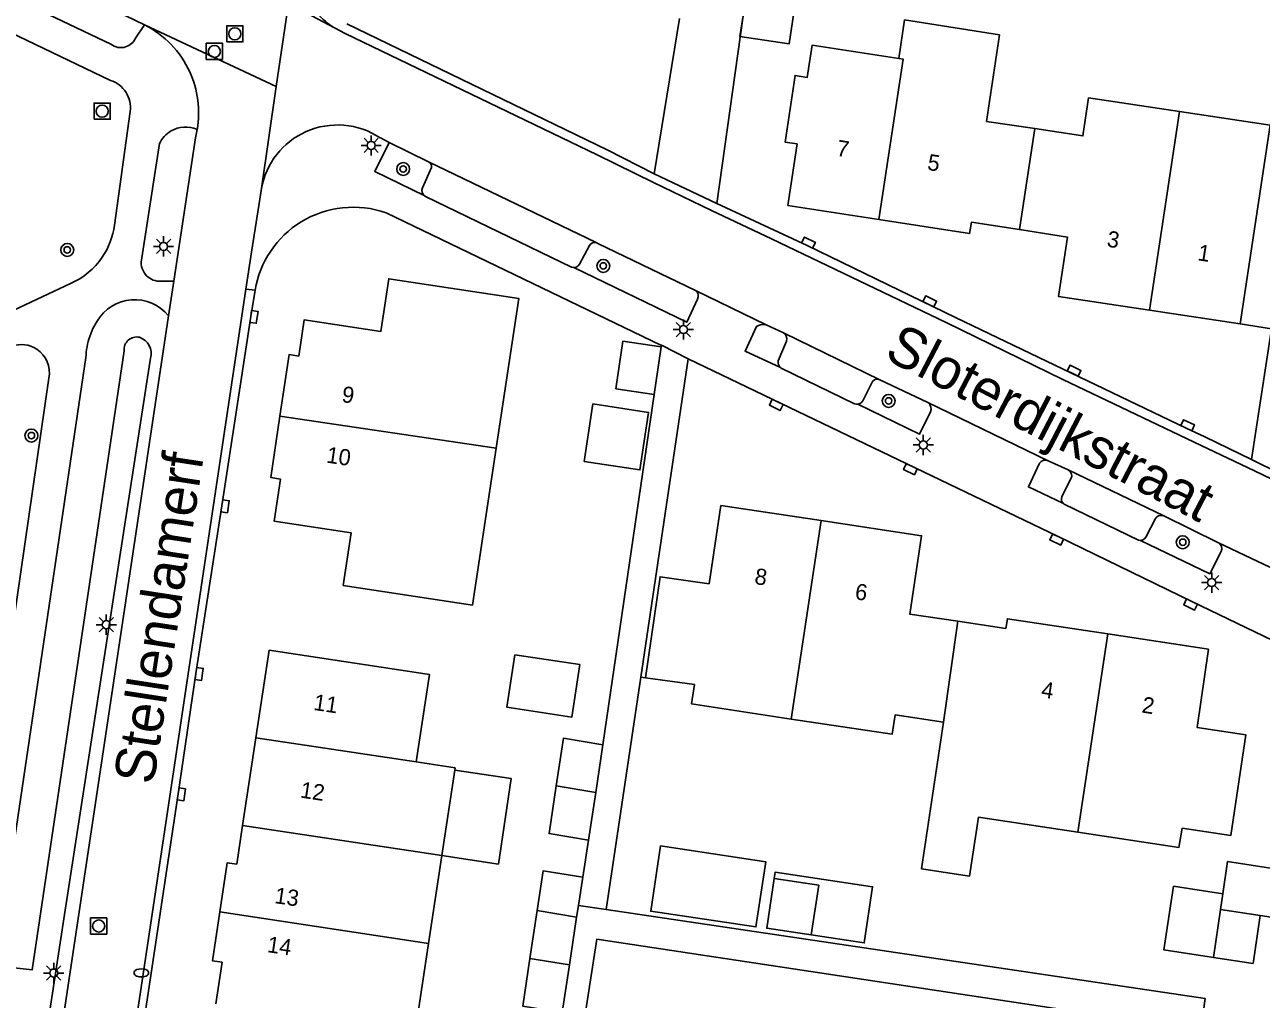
# Model space of a CAD drawing. Extents: x 124000 to 128010, y 398999 to 403000.
# Drawn here: x 126385.4 to 126461.9, y 399499.8 to 399560.1 of the extents above; entities that cross this region are included whole.
import ezdxf

# ---------------------------------------------------------------- set-up
doc = ezdxf.new("R2010")
doc.units = 0
for name, color, linetype in [('gg-afsc-hekwerk', 7, 'Continuous'), ('gg-anno-huisnummerreeks BGT', 7, 'Continuous'), ('gg-anno-openbare ruimte label', 7, 'Continuous'), ('gg-bbg-bijgebouw', 7, 'Continuous'), ('gg-bbg-gedigitaliseerde bebouwing', 7, 'Continuous'), ('gg-bbg-gedigitaliseerde bijgebouw', 7, 'Continuous'), ('gg-bbg-hoofdgebouw', 7, 'Continuous'), ('gg-bbg-luifel en loopbrug', 7, 'Continuous'), ('gg-bbg-tussenscheiding', 7, 'Continuous'), ('gg-knt-verharding', 7, 'Continuous'), ('gg-knt-verharding nz', 7, 'Continuous'), ('gg-kntw-greppel-droge sloot', 7, 'Continuous'), ('gt-grn-weggrens', 7, 'Continuous'), ('gt-symb-boom', 7, 'Continuous'), ('gt-symb-brandkraan', 7, 'Continuous'), ('gt-symb-kolk', 7, 'Continuous'), ('gt-symb-lichtmast', 7, 'Continuous'), ('gt-symb-rioolschacht', 7, 'Continuous')]:
    doc.layers.add(name, color=color, linetype=linetype)

# ---------------------------------------------------------------- blocks, each defined once
blk = doc.blocks.new('gt0-LMAST')
at = {"layer": 'gt-symb-lichtmast'}
for p, q in [((-0.182, 0.173), (-0.447, 0.438)), ((-0.005, 0.246), (-0.005, 0.621)), ((0.172, 0.173), (0.437, 0.438)), ((-0.255, -0.004), (-0.63, -0.004)), ((-0.182, -0.181), (-0.447, -0.446)), ((-0.005, -0.254), (-0.005, -0.629)), ((0.437, -0.446), (0.172, -0.181)), ((0.245, -0.004), (0.62, -0.004))]:
    blk.add_line(p, q, dxfattribs=at)
blk.add_circle((-0.005, -0.004), 0.25, dxfattribs=at)
blk = doc.blocks.new('gt0-BOOM')
at = {"layer": 'gt-symb-boom'}
for radius in [0.4, 0.2]:
    blk.add_circle((0, 0), radius, dxfattribs=at)
blk = doc.blocks.new('gt0-KOLK')
at = {"layer": 'gt-symb-kolk'}
blk.add_lwpolyline([(0, 0), (0.375, 0), (0.375, 0.4), (-0.375, 0.4), (-0.375, 0), (0, 0)], dxfattribs=at)
blk = doc.blocks.new('gt0-RS')
at = {"layer": 'gt-symb-rioolschacht'}
blk.add_lwpolyline([(-0.5, -0.5), (0.5, -0.5), (0.5, 0.5), (-0.5, 0.5)], close=True, dxfattribs=at)
blk.add_circle((0, 0), 0.375, dxfattribs=at)
blk = doc.blocks.new('gt0-BR')
at = {"layer": 'gt-symb-brandkraan'}
for centre, radius, start, end in [((-0.244, 0), 0.206, 107.56694, 252.43307), ((0.599, -2.664), 3, 106.89205, 107.56694), ((0, -0.691), 0.938, 73.10799, 106.89205), ((-0.599, -2.664), 3, 72.43309, 73.10799), ((0.244, 0), 0.206, 287.56695, 72.43309), ((0.599, 2.664), 3, 252.43307, 253.10797), ((0, 0.691), 0.938, 253.10797, 286.89206), ((-0.599, 2.664), 3, 286.89206, 287.56695)]:
    blk.add_arc(centre, radius, start, end, dxfattribs=at)

msp = doc.modelspace()

# ---------------------------------------------------------------- linework, layer by layer
at = {"layer": 'gg-afsc-hekwerk'}
for p, q in [((126462.524, 399541.32), (126460.589, 399541.617)), ((126424.33, 399537.25), (126421.148, 399515.572)), ((126421.349, 399505.364), (126423.496, 399519.756)), ((126423.496, 399519.756), (126423.779, 399519.714)), ((126420.261, 399509.669), (126419.907, 399507.382))]:
    msp.add_line(p, q, dxfattribs=at)
msp.add_lwpolyline([(126457.522, 399493.333), (126458.419, 399499.864), (126421.349, 399505.364)], dxfattribs=at)
at = {"layer": 'gg-bbg-bijgebouw'}
for p, q in [((126424.33, 399537.25), (126424.762, 399540.199)), ((126421.957, 399537.598), (126424.33, 399537.25)), ((126421.148, 399515.572), (126420.704, 399512.62)), ((126420.261, 399509.669), (126420.704, 399512.62)), ((126459.513, 399506.347), (126459.804, 399508.336)), ((126459.371, 399505.372), (126459.513, 399506.347)), ((126459.371, 399505.372), (126458.938, 399502.408)), ((126416.634, 399502.344), (126417.08, 399505.299)), ((126417.08, 399505.299), (126419.522, 399504.897)), ((126419.522, 399504.897), (126419.075, 399501.942)), ((126418.629, 399498.988), (126419.075, 399501.942))]:
    msp.add_line(p, q, dxfattribs=at)
for points in [[(126424.762, 399540.199), (126422.389, 399540.546), (126421.957, 399537.598)], [(126418.264, 399513.017), (126418.708, 399515.969), (126421.148, 399515.572)], [(126418.264, 399513.017), (126417.821, 399510.066), (126420.261, 399509.669)], [(126458.938, 399502.408), (126461.392, 399502.038), (126461.825, 399505.002)], [(126416.634, 399502.344), (126416.187, 399499.389), (126418.629, 399498.988)]]:
    msp.add_lwpolyline(points, dxfattribs=at)
at = {"layer": 'gg-bbg-gedigitaliseerde bebouwing'}
msp.add_lwpolyline([(126442.223, 399516.974), (126440.858, 399507.889), (126443.841, 399507.441), (126444.388, 399511.083)], dxfattribs=at)
at = {"layer": 'gg-bbg-gedigitaliseerde bijgebouw'}
for points in [[(126459.804, 399508.336), (126467.4, 399507.176), (126466.946, 399504.216), (126461.825, 399505.002)], [(126434.046, 399503.799), (126431.293, 399504.213), (126431.755, 399507.284)], [(126431.755, 399507.284), (126434.507, 399506.87), (126434.046, 399503.799)]]:
    msp.add_lwpolyline(points, dxfattribs=at)
at = {"layer": 'gg-bbg-hoofdgebouw'}
for p, q in [((126439.815, 399560.425), (126439.47, 399558.051)), ((126432.6, 399548.945), (126438.224, 399548.073)), ((126434.66, 399529.443), (126428.448, 399530.386)), ((126458.634, 399521.485), (126452.407, 399522.428)), ((126398.856, 399510.57), (126399.678, 399515.994)), ((126411.985, 399514), (126411.185, 399508.707)), ((126450.549, 399510.157), (126444.388, 399511.083)), ((126398.493, 399508.172), (126398.856, 399510.57)), ((126411.185, 399508.707), (126410.365, 399503.275)), ((126410.365, 399503.275), (126409.517, 399497.665))]:
    msp.add_line(p, q, dxfattribs=at)
for points in [[(126447.875, 399553.7), (126444.894, 399554.148), (126445.686, 399559.504), (126439.815, 399560.425)], [(126439.47, 399558.051), (126434.098, 399558.865), (126433.795, 399556.869), (126433.049, 399556.993), (126432.424, 399552.872), (126433.17, 399552.759), (126432.6, 399548.945)], [(126456.827, 399554.76), (126451.21, 399555.604), (126450.856, 399553.252), (126447.875, 399553.7)], [(126454.97, 399542.463), (126460.589, 399541.617), (126462.447, 399553.915), (126456.827, 399554.76)], [(126438.224, 399548.073), (126443.848, 399547.201), (126443.958, 399547.906), (126446.927, 399547.449)], [(126446.927, 399547.449), (126449.895, 399546.992), (126449.35, 399543.308), (126454.97, 399542.463)], [(126414.542, 399533.926), (126415.945, 399543.196), (126407.895, 399544.406), (126407.407, 399541.141), (126402.662, 399541.861), (126402.323, 399539.626), (126401.73, 399539.716), (126401.166, 399535.91)], [(126414.542, 399533.926), (126413.072, 399524.215), (126405.079, 399525.428), (126405.562, 399528.685), (126400.814, 399529.406), (126401.191, 399532.01), (126400.601, 399532.103), (126401.166, 399535.91)], [(126423.779, 399519.714), (126424.693, 399525.968), (126427.726, 399525.528), (126428.448, 399530.386)], [(126443.109, 399523.214), (126440.137, 399523.657), (126440.871, 399528.499), (126434.66, 399529.443)], [(126452.407, 399522.428), (126446.18, 399523.371), (126446.08, 399522.771), (126443.109, 399523.214)], [(126399.678, 399515.994), (126400.5, 399521.419), (126410.414, 399519.918), (126409.596, 399514.503)], [(126458.634, 399521.485), (126457.932, 399516.631), (126460.947, 399516.177), (126460.021, 399509.951)], [(126432.794, 399517.161), (126426.639, 399518.09), (126426.812, 399519.287), (126423.779, 399519.714)], [(126442.223, 399516.974), (126439.244, 399517.41), (126439.05, 399516.216), (126432.794, 399517.161)], [(126409.596, 399514.503), (126412.006, 399514.139), (126411.985, 399514)], [(126460.021, 399509.951), (126457.003, 399510.401), (126456.802, 399509.217), (126450.549, 399510.157)], [(126398.493, 399508.172), (126397.9, 399508.261), (126397.446, 399505.227)], [(126397.446, 399505.227), (126396.991, 399502.192), (126397.584, 399502.103), (126397.198, 399499.53)]]:
    msp.add_lwpolyline(points, dxfattribs=at)
at = {"layer": 'gg-bbg-luifel en loopbrug'}
for p, q in [((126419.907, 399507.382), (126419.634, 399505.62)), ((126419.634, 399505.62), (126419.522, 399504.897))]:
    msp.add_line(p, q, dxfattribs=at)
for points in [[(126433.647, 399565.442), (126432.67, 399558.943), (126429.625, 399559.4), (126430.664, 399565.904)], [(126420.519, 399536.659), (126423.977, 399536.136), (126423.44, 399532.581), (126419.999, 399533.101), (126420.519, 399536.659)], [(126415.701, 399521.142), (126415.209, 399517.89), (126419.23, 399517.282), (126419.722, 399520.534), (126415.701, 399521.142)], [(126411.185, 399508.707), (126414.682, 399508.178), (126415.482, 399513.471), (126411.985, 399514)], [(126424.724, 399509.306), (126431.224, 399508.33), (126430.616, 399504.289), (126424.117, 399505.266), (126424.724, 399509.306)], [(126417.08, 399505.299), (126417.453, 399507.755), (126419.907, 399507.382)], [(126431.755, 399507.284), (126431.815, 399507.684), (126437.842, 399506.778), (126437.32, 399503.307), (126434.046, 399503.799)], [(126459.513, 399506.347), (126456.464, 399506.805), (126455.872, 399502.869), (126458.938, 399502.408)]]:
    msp.add_lwpolyline(points, dxfattribs=at)
at = {"layer": 'gg-bbg-tussenscheiding'}
for p, q in [((126454.97, 399542.463), (126456.827, 399554.76)), ((126446.927, 399547.449), (126447.875, 399553.7)), ((126401.166, 399535.91), (126414.542, 399533.926)), ((126434.66, 399529.443), (126432.794, 399517.161)), ((126443.109, 399523.214), (126442.223, 399516.974)), ((126452.407, 399522.428), (126450.549, 399510.157)), ((126399.678, 399515.994), (126409.596, 399514.503)), ((126418.264, 399513.017), (126420.704, 399512.62)), ((126411.185, 399508.707), (126398.856, 399510.57)), ((126459.371, 399505.372), (126461.825, 399505.002)), ((126397.446, 399505.227), (126410.365, 399503.275)), ((126416.634, 399502.344), (126419.075, 399501.942))]:
    msp.add_line(p, q, dxfattribs=at)
msp.add_lwpolyline([(126438.224, 399548.073), (126439.732, 399558.011), (126439.47, 399558.051)], dxfattribs=at)
at = {"layer": 'gg-knt-verharding'}
for p, q in [((126428.205, 399549.067), (126430.914, 399568.371)), ((126387.23, 399562.826), (126392.778, 399560.127)), ((126425.892, 399560.527), (126424.333, 399550.907)), ((126392.228, 399559.304), (126392.778, 399560.127)), ((126390.918, 399547.726), (126391.902, 399554.762)), ((126407.377, 399553.123), (126407.923, 399552.851)), ((126407.923, 399552.851), (126410.351, 399551.65)), ((126393.707, 399552.775), (126392.574, 399545.431)), ((126428.205, 399549.067), (126424.333, 399550.907)), ((126420.847, 399546.589), (126426.878, 399543.693)), ((126363.794, 399532.638), (126388.196, 399544.115)), ((126385.952, 399456.443), (126399.06, 399543.775)), ((126393.914, 399544.261), (126394.595, 399544.264)), ((126394.595, 399544.264), (126394.274, 399542.125)), ((126426.878, 399543.693), (126431.252, 399541.549)), ((126394.274, 399542.125), (126383.256, 399468.776)), ((126431.252, 399541.549), (126432.335, 399541.058)), ((126462.524, 399541.32), (126461.293, 399533.217)), ((126424.762, 399540.199), (126424.775, 399540.29)), ((126424.775, 399540.29), (126426.435, 399539.456)), ((126383.992, 399504.646), (126389.158, 399539.546)), ((126426.435, 399539.456), (126423.496, 399519.756)), ((126382.038, 399505.009), (126386.863, 399538.262)), ((126438.283, 399538.161), (126441.265, 399536.756)), ((126441.265, 399536.756), (126448.714, 399533.15)), ((126448.714, 399533.15), (126449.943, 399532.581)), ((126463.092, 399532.337), (126461.293, 399533.217)), ((126455.859, 399529.734), (126459.249, 399528.061)), ((126459.249, 399528.061), (126466.936, 399524.418))]:
    msp.add_line(p, q, dxfattribs=at)
for points in [[(126365.323, 399571.344), (126376.079, 399565.893), (126390.703, 399558.927)], [(126390.678, 399556.69), (126366.326, 399568.368), (126363.448, 399570.19)], [(126404.54, 399559.936), (126405.205, 399559.586), (126420.802, 399552.074), (126424.272, 399550.366), (126427.871, 399548.625), (126431.579, 399546.882), (126442.428, 399541.683), (126449.621, 399538.184), (126457.746, 399534.288), (126461.48, 399532.517), (126474.872, 399526.082), (126482.237, 399522.485), (126482.979, 399522.139)], [(126405.306, 399560.191), (126421.407, 399552.396), (126424.333, 399550.907)], [(126394.595, 399544.264), (126395.928, 399553.136), (126396.042, 399553.656)], [(126407.923, 399552.851), (126407.031, 399551.054), (126410.09, 399549.563)], [(126410.09, 399549.563), (126410.039, 399549.603), (126409.959, 399549.752), (126409.944, 399549.893), (126409.977, 399550.029), (126410.541, 399551.286), (126410.546, 399551.431), (126410.453, 399551.578), (126410.351, 399551.65)], [(126400.023, 399549.998), (126399.403, 399546.057), (126399.06, 399543.775)], [(126419.35, 399545.109), (126419.214, 399545.136), (126410.171, 399549.5), (126410.09, 399549.563)], [(126461.293, 399533.217), (126458.409, 399534.627), (126457.253, 399535.164), (126443.01, 399541.995), (126433.787, 399546.466), (126428.205, 399549.067)], [(126407.738, 399548.488), (126424.745, 399540.305), (126424.775, 399540.29)], [(126419.35, 399545.109), (126419.5, 399545.136), (126419.613, 399545.201), (126419.702, 399545.304), (126420.33, 399546.465), (126420.402, 399546.561), (126420.499, 399546.626), (126420.612, 399546.655), (126420.733, 399546.644)], [(126419.35, 399545.109), (126426.353, 399541.726), (126427.005, 399543.141), (126427.052, 399543.289), (126427.043, 399543.45), (126426.984, 399543.583), (126426.878, 399543.693)], [(126386.528, 399456.976), (126389.046, 399473.767), (126390.412, 399482.566), (126391.697, 399491.101), (126392.854, 399499.094), (126394.869, 399512.524), (126395.969, 399519.979), (126397.571, 399530.359), (126399.357, 399542.082), (126399.626, 399543.697)], [(126389.854, 399541.786), (126389.594, 399541.327), (126389.391, 399540.837)], [(126432.145, 399538.909), (126429.945, 399539.928), (126430.655, 399541.461), (126430.772, 399541.524), (126430.905, 399541.565), (126431.079, 399541.579), (126431.252, 399541.549)], [(126432.335, 399541.058), (126432.427, 399540.972), (126432.495, 399540.862), (126432.536, 399540.704), (126432.522, 399540.538), (126431.998, 399539.334), (126431.995, 399539.21), (126432.022, 399539.094), (126432.088, 399538.973), (126432.145, 399538.909)], [(126426.435, 399539.456), (126449.317, 399528.447), (126457.606, 399524.427), (126483.733, 399511.845)], [(126436.929, 399536.65), (126436.848, 399536.644), (126436.723, 399536.678), (126432.182, 399538.878), (126432.145, 399538.909)], [(126438.283, 399538.161), (126438.139, 399538.195), (126437.997, 399538.172), (126437.887, 399538.109), (126437.806, 399538.015), (126437.229, 399536.855), (126437.125, 399536.727), (126436.975, 399536.653), (126436.929, 399536.65)], [(126436.929, 399536.65), (126440.743, 399534.788), (126441.429, 399536.171), (126441.457, 399536.309), (126441.447, 399536.452), (126441.381, 399536.621), (126441.265, 399536.756)], [(126449.647, 399530.5), (126447.48, 399531.523), (126448.166, 399533.005), (126448.272, 399533.108), (126448.411, 399533.173), (126448.562, 399533.188), (126448.714, 399533.15)], [(126449.647, 399530.5), (126449.604, 399530.537), (126449.541, 399530.653), (126449.522, 399530.788), (126449.555, 399530.924), (126450.138, 399532.07), (126450.161, 399532.194), (126450.145, 399532.325), (126450.069, 399532.474), (126449.943, 399532.581)], [(126454.423, 399528.216), (126454.301, 399528.229), (126449.704, 399530.45), (126449.647, 399530.5)], [(126454.423, 399528.216), (126454.556, 399528.246), (126454.668, 399528.311), (126454.755, 399528.407), (126455.34, 399529.576), (126455.427, 399529.664), (126455.539, 399529.727), (126455.696, 399529.759), (126455.859, 399529.734)], [(126454.423, 399528.216), (126458.721, 399526.156), (126459.406, 399527.519), (126459.452, 399527.683), (126459.425, 399527.856), (126459.356, 399527.972), (126459.249, 399528.061)]]:
    msp.add_lwpolyline(points, dxfattribs=at)
for centre, radius, start, end in [((126407.253, 399564.293), 5.133, 207.02001, 238.08539), ((126390.038, 399554.674), 6.103, 24.63626, 63.31911), ((126391.317, 399559.709), 0.994, 231.89368, 287.28592), ((126391.318, 399559.714), 0.998, 287.13268, 335.76386), ((126390.131, 399554.992), 1.784, 32.37079, 72.15246), ((126390.065, 399554.699), 6.068, 350.09829, 24.52377), ((126390.132, 399554.99), 1.785, 352.67504, 32.444), ((126395.339, 399551.995), 1.808, 120.27211, 154.45535), ((126395.333, 399551.999), 1.802, 66.83532, 120.1804), ((126404.723, 399549.157), 4.772, 56.21283, 114.07025), ((126404.722, 399549.154), 4.774, 114.0404, 169.81808), ((126405.693, 399542.69), 6.148, 70.56827, 121.5574), ((126386.402, 399548.305), 4.553, 325.82791, 352.69221), ((126405.69, 399542.69), 6.147, 121.53249, 170.5703), ((126386.391, 399548.305), 4.562, 293.31117, 325.91615), ((126393.754, 399545.43), 1.18, 179.96427, 231.15566), ((126393.754, 399545.431), 1.181, 231.17484, 277.77694), ((126392.182, 399540.411), 2.704, 39.33786, 149.43377), ((126393.495, 399539.43), 4.339, 161.07408, 178.46467), ((126385.165, 399538.608), 1.73, 56.83209, 109.56528), ((126385.164, 399538.605), 1.733, 348.58163, 56.84846)]:
    msp.add_arc(centre, radius, start, end, dxfattribs=at)
at = {"layer": 'gg-knt-verharding nz'}
for p, q in [((126410.351, 399551.65), (126420.733, 399546.644)), ((126420.733, 399546.644), (126420.847, 399546.589)), ((126399.626, 399543.697), (126399.06, 399543.775)), ((126432.335, 399541.058), (126438.283, 399538.161)), ((126449.943, 399532.581), (126455.859, 399529.734))]:
    msp.add_line(p, q, dxfattribs=at)
msp.add_lwpolyline([(126456.276, 399493.526), (126456.964, 399498.073), (126420.78, 399503.539), (126420.098, 399499.144)], dxfattribs=at)
at = {"layer": 'gg-kntw-greppel-droge sloot'}
for points in [[(126391.524, 399539.948), (126385.824, 399501.628), (126383.585, 399501.88)], [(126383.311, 399475.589), (126387.781, 399504.791), (126393.156, 399539.494)]]:
    msp.add_lwpolyline(points, dxfattribs=at)
for centre, radius, start, end in [((126392.298, 399540.028), 0.778, 77.44019, 185.87967), ((126392.126, 399539.775), 1.067, 344.71813, 71.38544)]:
    msp.add_arc(centre, radius, start, end, dxfattribs=at)
at = {"layer": 'gt-grn-weggrens'}
for p, q in [((126401.685, 399561.437), (126400.939, 399556.304)), ((126401.685, 399561.437), (126404.54, 399559.936)), ((126392.778, 399560.127), (126400.939, 399556.304)), ((126400.939, 399556.304), (126400.023, 399549.998)), ((126421.349, 399505.364), (126419.634, 399505.62))]:
    msp.add_line(p, q, dxfattribs=at)

# ---------------------------------------------------------------- block references
at = {"layer": 'gt-symb-boom'}
for p in [(126408.792, 399551.202), (126388.002, 399546.195), (126421.175, 399545.205), (126438.833, 399536.849), (126385.783, 399534.704), (126457.035, 399528.101)]:
    msp.add_blockref('gt0-BOOM', p, dxfattribs=at)
at = {"layer": 'gt-symb-brandkraan'}
msp.add_blockref('gt0-BR', (126392.586, 399501.45), dxfattribs=at)
at = {"layer": 'gt-symb-kolk'}
for p, rotation in [((126433.787, 399546.466), -25.835989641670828), ((126441.29, 399542.833), -25.994855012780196), ((126399.357, 399542.082), -98.65965266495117), ((126450.224, 399538.54), -25.655556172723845), ((126431.963, 399536.786), 154.2181420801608), ((126457.253, 399535.164), -24.94084235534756), ((126440.265, 399532.8), 154.35171855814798), ((126397.571, 399530.359), -98.77377113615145), ((126449.317, 399528.447), 154.31912845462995), ((126457.606, 399524.427), 154.12792181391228), ((126395.969, 399519.979), -98.39030767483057), ((126394.869, 399512.524), -98.52956844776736)]:
    msp.add_blockref('gt0-KOLK', p, dxfattribs=dict(at, rotation=rotation))
at = {"layer": 'gt-symb-lichtmast'}
for p in [(126406.815, 399552.665), (126393.965, 399546.415), (126426.139, 399541.269), (126440.985, 399534.126), (126458.831, 399525.609), (126390.421, 399523.002), (126387.17, 399501.442)]:
    msp.add_blockref('gt0-LMAST', p, dxfattribs=at)
at = {"layer": 'gt-symb-rioolschacht'}
for p in [(126398.371, 399559.569), (126397.106, 399558.481), (126390.162, 399554.781), (126389.948, 399504.349)]:
    msp.add_blockref('gt0-RS', p, dxfattribs=at)

# ---------------------------------------------------------------- texts
at = {"layer": 'gg-anno-huisnummerreeks BGT'}
for s, rotation, p in [('7', 351.2, (126435.564, 399552.027)), ('5', 351.2, (126441.188, 399551.155)), ('3', 351.4, (126452.297, 399546.405)), ('1', 351.4, (126457.916, 399545.559)), ('9', 351.6, (126404.947, 399536.788)), ('10', 351.6, (126403.998, 399533.037)), ('8', 351.4, (126430.494, 399525.524)), ('6', 351.4, (126436.706, 399524.58)), ('4', 351.4, (126448.236, 399518.509)), ('11', 351.4, (126403.201, 399517.729)), ('2', 351.4, (126454.463, 399517.566)), ('12', 351.4, (126402.379, 399512.305)), ('13', 351.5, (126400.787, 399505.772)), ('14', 351.5, (126400.332, 399502.738))]:
    msp.add_text(s, height=1, rotation=rotation, dxfattribs=at).set_placement(p)
at = {"layer": 'gg-anno-openbare ruimte label'}
for s, rotation, p in [('Sloterdijkstraat', 332.5, (126438.479, 399539.512)), ('Stellendamerf', 81.3, (126393.336, 399513.041))]:
    msp.add_text(s, height=2.5, rotation=rotation, dxfattribs=at).set_placement(p)

doc.saveas('drawing.dxf')
